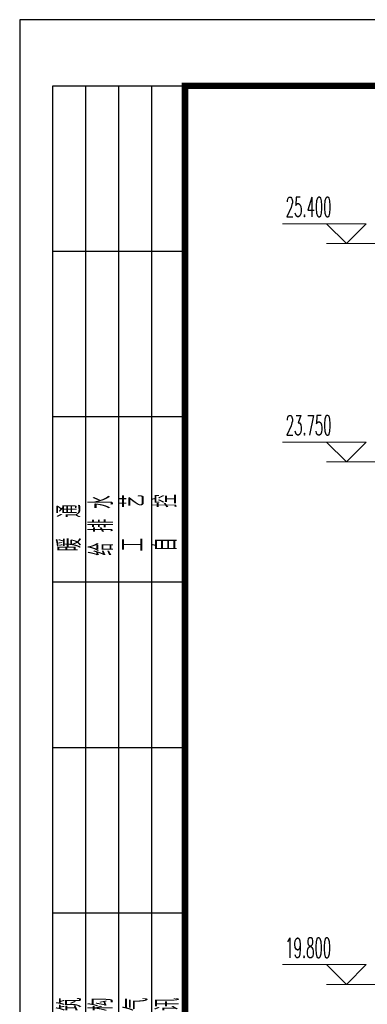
# Model space of a CAD drawing. Extents: x 1779708 to 7299578, y -1121471 to 88434.
# Tile 912 of 1056: x 6938569 to 6941198, y -951592 to -944150. Entities that reach past the tile are written whole.
import ezdxf

# ---------------------------------------------------------------- set-up
doc = ezdxf.new("R2010")
doc.units = 0
doc.header["$LTSCALE"] = 1000
doc.header["$MEASUREMENT"] = 0
doc.layers.get('0').update_dxf_attribs({"linetype": 'CONTINUOUS'})
doc.layers.add('DIM_ELEV', color=3, linetype='CONTINUOUS', lineweight=13)
for name, color, linetype in [('PUB_TEXT', 7, 'CONTINUOUS'), ('PUB_TITLE', 4, 'CONTINUOUS'), ('可见线', 6, 'CONTINUOUS')]:
    doc.layers.add(name, color=color, linetype=linetype)
doc.styles.add('_TCH_DIM', font='SIMPLEX.shx', dxfattribs={"width": 0.7, "bigfont": 'GBCBIG.shx'})
doc.styles.get("Standard").update_dxf_attribs({"font": 'GBENOR', "bigfont": 'GBCBIG'})

# ---------------------------------------------------------------- blocks, each defined once
blk = doc.blocks.new('$titleblk$00000095')
for p, q in [((-150, 20), (0, 20)), ((-125, 20), (-125, 0)), ((-100, 20), (-100, 0)), ((-75, 20), (-75, 0)), ((-75, 20), (-75, 0)), ((-50, 20), (-50, 0)), ((-25, 20), (-25, 0)), ((0, 20), (0, 0)), ((-150, 15), (-75, 15)), ((-75, 15), (0, 15)), ((-150, 10), (-75, 10)), ((-75, 10), (0, 10)), ((-150, 5), (-75, 5)), ((-75, 5), (0, 5))]:
    blk.add_line(p, q)
at = {"width": 0.8}
for s, p in [('建   筑', (-146.45, 15.65)), ('暖  通', (-70.35, 15.73)), ('结   构', (-146.45, 10.91)), ('给 排 水', (-71.03, 10.9)), ('电   气', (-146.45, 5.65)), ('工   艺', (-70.35, 6.13)), ('通   讯', (-146.45, 0.88)), ('自   控', (-70.35, 1.24))]:
    blk.add_text(s, height=3.509, dxfattribs=at).set_placement(p)
blk = doc.blocks.new('A$C3D8761CE')
at = {"layer": 'PUB_TITLE'}
blk.add_lwpolyline([(0, 0), (84100, 0), (84100, 59400), (0, 59400)], close=True, dxfattribs=at)
at = {"layer": 'PUB_TITLE', "const_width": 100}
blk.add_lwpolyline([(2500, 1000), (83100, 1000), (83100, 58400), (2500, 58400)], close=True, dxfattribs=at)
at = {"layer": 'PUB_TITLE', "xscale": 99.99999962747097, "yscale": 100.0000007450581, "zscale": 99.99999962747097, "rotation": 90}
blk.add_blockref('$titleblk$00000095', (2500, 58400), dxfattribs=at)

msp = doc.modelspace()

# ---------------------------------------------------------------- linework, layer by layer
at = {"layer": 'DIM_ELEV'}
for p, q in [((6941190.5, -945692.3), (6940557.2, -945692.3)), ((6941040.5, -945842.3), (6940890.5, -945692.3)), ((6941040.5, -945842.3), (6941190.5, -945692.3)), ((6941840.5, -945842.3), (6940890.5, -945842.3)), ((6941190.5, -947342.3), (6940557.2, -947342.3)), ((6941040.5, -947492.3), (6940890.5, -947342.3)), ((6941040.5, -947492.3), (6941190.5, -947342.3)), ((6941840.5, -947492.3), (6940890.5, -947492.3)), ((6941190.5, -951292.3), (6940557.2, -951292.3)), ((6941040.5, -951442.3), (6940890.5, -951292.3)), ((6941040.5, -951442.3), (6941190.5, -951292.3)), ((6941840.5, -951442.3), (6940890.5, -951442.3))]:
    msp.add_line(p, q, dxfattribs=at)

# ---------------------------------------------------------------- block references
at = {"layer": '可见线', "xscale": 0.5, "yscale": 0.5, "zscale": 0.5}
msp.add_blockref('A$C3D8761CE', (6938569.2, -973850.2), dxfattribs=at)

# ---------------------------------------------------------------- texts
at = {"layer": 'PUB_TEXT', "color": 7, "style": '_TCH_DIM', "width": 0.494118}
for s, p in [('25.400', (6940581, -945639.8)), ('23.750', (6940581, -947289.8)), ('19.800', (6940577.5, -951239.8))]:
    msp.add_text(s, height=148.75, dxfattribs=at).set_placement(p)

doc.saveas('drawing.dxf')
